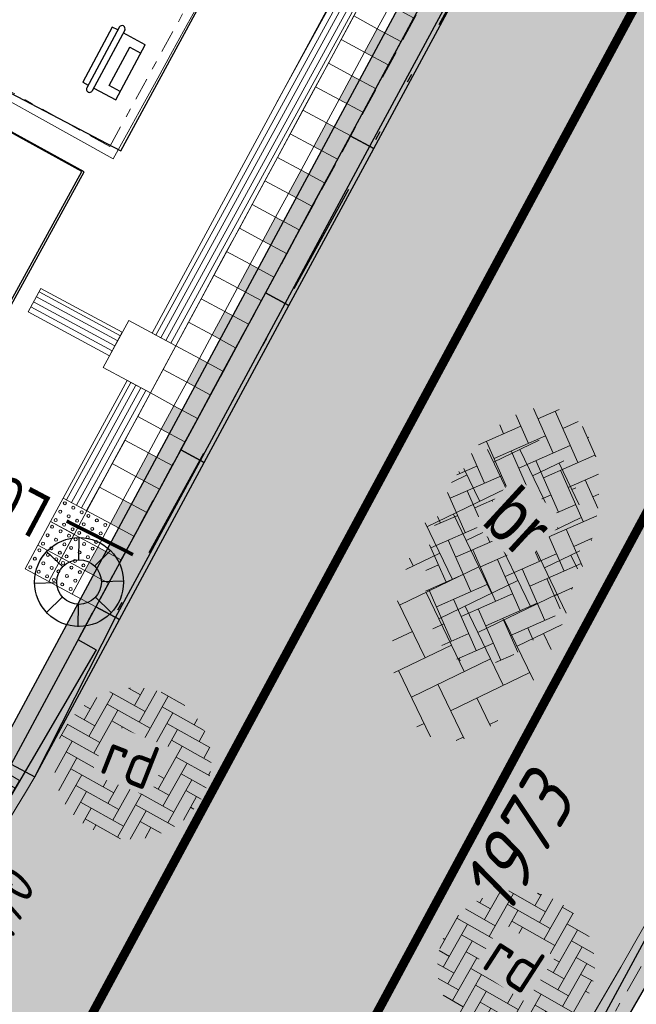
# Model space of a CAD drawing. Header units: metres. Extents: x 111546 to 149831, y 498798 to 507863.
# Tile 847 of 1056: x 111916 to 111923, y 501718 to 501729. Entities that reach past the tile are written whole.
import ezdxf
from ezdxf.enums import TextEntityAlignment as Align

# ---------------------------------------------------------------- set-up
doc = ezdxf.new("R2010")
doc.units = ezdxf.units.M
for name, pattern in [('DASHDOT', [25.4, 12.7, -6.35, 0, -6.35]), ('DASHDOT2', [12.7, 6.35, -3.175, 0, -3.175]), ('DIVIDE', [31.75, 12.7, -6.35, 0, -6.35, 0, -6.35]), ('HIDDEN2', [4.7625, 3.175, -1.5875]), ('JIS_02_0.7', [1.35, 0.75, -0.6]), ('VW-1-1_STREEP', [2, 1, -1])]:
    doc.linetypes.add(name, pattern=pattern)
for name, color, linetype in [('0-hoogte mv-bestaand', 253, 'Continuous'), ('2-bs-Streng regenwater  aanlegjaar', 252, 'Continuous'), ('3-bs-materiaal scheiding', 200, 'HIDDEN2'), ('3-detail-tegels', 7, 'Continuous'), ('3-nw-abri', 3, 'Continuous'), ('3-nw-bushalte-mindervalide-verwijderen deze layer', 7, 'Continuous'), ('3-NW-HV-316010+318010-Afwerken zandbed voor wegfundering en menggranulaat-opp', 20, 'Continuous'), ('3-nw-markering', 7, 'Continuous'), ('3-nw-object-hondepoepbakken en afvalbakken', 2, 'Continuous'), ('3-vw-abri', 2, 'Continuous'), ('3-vw-band-bushalteband', 151, 'DIVIDE'), ('3-vw-band-ob 6x20', 30, 'Continuous'), ('3-vw-band-trb-13-15x25', 230, 'Continuous'), ('3-vw-HV-304010-Opbreken tegels-opp', 150, 'AI-KADASTRAAL'), ('3-vw-lichtmast- ter (ver)plaatsen-verwijderen', 200, 'Continuous'), ('3-vw-verkeersbord tekst', 3, 'JIS_02_0.7')]:
    doc.layers.add(name, color=color, linetype=linetype)
for name, color, linetype, lineweight in [('3-nw-arcering-rijweg', 7, 'Continuous', 13), ('3-nw-band-bushalteband-HOV band Struijk verwo', 7, 'Continuous', 13), ('3-nw-band-ob 10x20', 7, 'Continuous', 13), ('3-nw-band-ob 10x20-achterkant', 7, 'DASHDOT', 13), ('3-nw-band-trb18-20x20-achterkant-stelspecie', 103, 'DASHDOT2', 15), ('3-nw-band-trb18-20x20-voorkant-stelspecie', 103, 'Continuous', 15), ('3-nw-bushalte-mindervalide-N', 7, 'Continuous', 15), ('3-nw-kolk trottoir', 7, 'Continuous', 13), ('3-nw-mat-gel-geleidelijn tegels', 7, 'Continuous', 13), ('3-nw-text-20-herinrichting', 7, 'Continuous', 15), ('3-vw-kolk-trottoirkolk', 50, 'Continuous', 13), ('3-vw-object-hondepoepbakken en afvalbakken', 7, 'Continuous', 13), ('3-vw-verharding', 3, 'Continuous', 15), ('3-vw-verkeersbord-paal', 7, 'Continuous', 15)]:
    doc.layers.add(name, color=color, linetype=linetype, lineweight=lineweight)
doc.layers.add('3-nw-menggranulaat', color=7, linetype='Continuous', lineweight=13, true_color=0xebebeb)
doc.styles.get("Standard").update_dxf_attribs({"font": 'isocp-ie.shx'})
doc.styles.add('veysel', font='isocp-ie.shx', dxfattribs={"height": 0.1})
doc.styles.add('Zaanstad 1-100 3.5mm', font='ARIALN.TTF', dxfattribs={"height": 0.35})
doc.styles.add('Zaanstad 1-200 1.8mm', font='ARIALN.TTF', dxfattribs={"height": 0.36})
doc.linetypes.add('AI-KADASTRAAL', pattern='A,5.5,-2,["K",Standard,S=1.8,R=0,X=0,Y=-0.9],-2,5.5,-2,[5,NLCS.SHX,S=0.75,R=0,X=0,Y=0],-2', length=19)

# ---------------------------------------------------------------- blocks, each defined once
blk = doc.blocks.new('Q21')
at = {"color": 0, "linetype": 'ByBlock', "lineweight": -2}
for p, q in [((-0.003, 0.25), (0.001, 0.5)), ((-0.181, 0.172), (-0.363, 0.343)), ((0.173, 0.18), (0.351, 0.353)), ((0.25, 0.008), (0.5, 0.015)), ((-0.25, -0.008), (-0.5, -0.015)), ((-0.186, -0.167), (-0.365, -0.341)), ((0.183, -0.171), (0.357, -0.336)), ((-0.01, -0.25), (-0.014, -0.5))]:
    blk.add_line(p, q, dxfattribs=at)
for radius in [0.498, 0.25]:
    blk.add_circle((0, 0), radius, dxfattribs=at)
blk = doc.blocks.new('3-vw-BSS keperverband')
at = {"ltscale": 0.1}
for p, q in [((-2.151, 0.958), (-0.136, 2.972)), ((-2.151, 2.442), (-1.769, 2.824)), ((0.293, 2.969), (1.562, 1.7)), ((0.819, 2.442), (1.273, 2.897)), ((-2.4, 2.692), (-1.408, 1.7)), ((0.819, 0.958), (2.523, 2.661)), ((-5.121, 0.958), (-3.949, 2.129)), ((-3.521, 2.327), (-1.408, 0.215)), ((-0.666, 2.442), (1.562, 0.215)), ((2.304, 2.442), (4.531, 0.215)), ((-4.488, 1.81), (-4.378, 1.7)), ((4.298, 1.934), (4.531, 1.7)), ((-5.121, -0.527), (-2.893, 1.7)), ((-2.151, -0.527), (0.077, 1.7)), ((0.819, -0.527), (3.047, 1.7)), ((3.789, 0.958), (4.578, 1.747)), ((-5.259, 1.096), (-4.378, 0.215)), ((-3.636, 0.958), (-1.408, -1.27)), ((-0.666, 0.958), (1.562, -1.27)), ((2.304, 0.958), (4.531, -1.27)), ((3.789, -0.527), (5.324, 1.007)), ((5.274, 0.958), (5.469, 0.763)), ((-5.658, 0.01), (-4.378, -1.27)), ((-4.735, -1.627), (-2.893, 0.215)), ((-2.151, -2.012), (0.077, 0.215)), ((0.819, -2.012), (3.047, 0.215)), ((3.789, -2.012), (5.651, -0.15)), ((-3.636, -0.527), (-1.408, -2.755)), ((-0.666, -0.527), (1.562, -2.755)), ((2.304, -0.527), (3.92, -2.144)), ((5.274, -0.527), (5.482, -0.736)), ((-3.818, -2.194), (-2.893, -1.27)), ((-1.517, -2.864), (0.077, -1.27)), ((1.442, -2.875), (3.047, -1.27)), ((-3.636, -2.012), (-3.194, -2.454)), ((-0.666, -2.012), (0.291, -2.969)), ((2.304, -2.012), (2.858, -2.566)), ((-0.14, -2.972), (0.077, -2.755))]:
    blk.add_line(p, q, dxfattribs=at)
blk = doc.blocks.new('straatkolk_M')
at = {"linetype": 'Continuous'}
for p, q in [((-0.404, 0.475), (-0.569, -0.255)), ((0.569, 0.255), (-0.404, 0.475)), ((0.569, 0.255), (0.404, -0.475)), ((0.404, -0.475), (-0.569, -0.255))]:
    blk.add_line(p, q, dxfattribs=at)
blk = doc.blocks.new('Bestaande trottoirkolk')
for points in [[(-0.4, 0.374), (-0.4, 0.748)], [(-0.2, 0.374), (-0.2, 0.748)], [(0, 0.374), (0, 0.748)], [(0.2, 0.374), (0.2, 0.748)], [(0.4, 0.374), (0.4, 0.748)], [(-0.499, 0.374), (0.499, 0.374)]]:
    blk.add_lwpolyline(points)
at = {"rotation": 12.74062106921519}
blk.add_blockref('straatkolk_M', (0, 0.374), dxfattribs=at)
blk = doc.blocks.new('3-vuilnisbak')
for points in [[(0.35, 0.14), (0.35, 0.42), (-0.35, 0.42), (-0.35, 0.14)], [(0.245, 0.42), (0.245, 0.28), (-0.245, 0.28), (-0.245, 0.42)], [(-0.385, 0.14), (0.385, 0.14)], [(-0.383, 0.07), (0.385, 0.07)], [(-0.35, 0.07), (-0.35, 0), (0.35, 0), (0.35, 0.07)]]:
    blk.add_lwpolyline(points)
for centre, start, end in [((-0.385, 0.105), 90, 270), ((0.385, 0.105), 270, 90)]:
    blk.add_arc(centre, 0.035, start, end)
blk = doc.blocks.new('*U738')
blk.add_line((0.225, 0), (-0.225, 0))
for points in [[(-0.28, -0.262), (-0.28, 0)], [(0, -0.262), (0, 0)], [(-0.14, -0.262), (-0.14, 0)], [(0.14, -0.262), (0.14, 0)], [(0.28, -0.262), (0.28, 0)], [(0.349, -0.262), (-0.349, -0.262)]]:
    blk.add_lwpolyline(points)
at = {"xscale": -0.7000000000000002, "yscale": 0.7000000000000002, "zscale": 0.7000000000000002, "rotation": 347.2593789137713}
blk.add_blockref('straatkolk_M', (0, -0.262), dxfattribs=at)
at = {"linetype": 'DASHDOT', "lineweight": 5, "width": 0.665014}
blk.add_text('tk', height=0.3703, rotation=179.9746, dxfattribs=at).set_placement((0.214, 0.438))
blk = doc.blocks.new('HOV band Struijk Verwo - verloopband naar 13-15 lang 2.00 m')
blk.add_lwpolyline([(0, 0), (2, 0), (2, 0.3), (0, 0.3)], close=True)
blk.add_lwpolyline([(0, 0), (2, 0.05)])
blk = doc.blocks.new('HOV band Struijk Verwo - lang 2.00 meter')
blk.add_lwpolyline([(0, 0), (2, 0), (2, 0.3), (0, 0.3)], close=True)
blk.add_lwpolyline([(0, 0.05), (2, 0.05)])
blk = doc.blocks.new('A$C64341721')
at = {"ltscale": 0.02}
blk.add_lwpolyline([(0.203, 0.221), (0.424, 0.018), (0.221, -0.203), (0, 0)], close=True, dxfattribs=at)
for centre in [(0.205, 0.161), (0.06, 0.003), (0.133, 0.082), (0.212, 0.009), (0.285, 0.088), (0.364, 0.015), (0.139, -0.07), (0.291, -0.064), (0.219, -0.143)]:
    blk.add_circle(centre, 0.0169, dxfattribs=at)

msp = doc.modelspace()

# ---------------------------------------------------------------- hatches: boundary and pattern name
at = {"layer": '3-nw-arcering-rijweg'}
h = msp.add_hatch(dxfattribs=at)
h.set_pattern_fill('AVH-BSS_KEIFORMAAT_ELLEBOOG', color=256, scale=2, angle=93.73247, pattern_type=2)
h.set_pattern_definition([(113.756, (111921.45859, 501724.6872), (-0.276803, 0.10761), [0.63, -0.21]), (23.756, (111921.07417, 501724.51802), (-0.276803, 0.10761), [0.63, -0.21])])
edge = h.paths.add_edge_path()
edge.add_ellipse((111921.6158, 501722.8798), major_axis=(-0.5538, -1.4092), ratio=0.5677801, start_angle=0, end_angle=360)
h = msp.add_hatch(dxfattribs=at)
h.set_pattern_fill('AVH-BSS_DIKFORMAAT_ELLEBOOG', color=256, scale=2, pattern_type=2)
h.set_pattern_definition([(60.802, (111917.11857, 501721.92052), (-0.0531446, 0.187786), [0.552, -0.276]), (330.802, (111916.75717, 501722.12248), (-0.0531446, 0.187786), [0.552, -0.276])])
edge = h.paths.add_edge_path()
edge.add_ellipse((111917.3655, 501720.3309), major_axis=(0.8297, 0.3028), ratio=0.9556885, start_angle=0, end_angle=360)
h = msp.add_hatch(dxfattribs=at)
h.set_pattern_fill('AVH-BSS_DIKFORMAAT_ELLEBOOG', color=256, scale=2, pattern_type=2)
h.set_pattern_definition([(60.419, (111923.61411, 501719.01647), (-0.051889, 0.188137), [0.552, -0.276]), (330.419, (111923.25407, 501719.22084), (-0.051889, 0.188137), [0.552, -0.276])])
edge = h.paths.add_edge_path()
edge.add_ellipse((111921.6597, 501718.0631), major_axis=(0.8731, 0.1335), ratio=0.9556885, start_angle=0, end_angle=360)
at = {"layer": '3-nw-band-bushalteband-HOV band Struijk verwo', "lineweight": 9}
h = msp.add_hatch(color=256, dxfattribs=at)
h.dxf.hatch_style = 1
h.paths.add_polyline_path([(111919.9624, 501728.3024), (111920.1048, 501728.5664), (111920.3689, 501728.424), (111920.2265, 501728.16)])
h = msp.add_hatch(color=256, dxfattribs=at)
h.dxf.hatch_style = 1
h.paths.add_polyline_path([(111919.6776, 501727.7743), (111919.82, 501728.0383), (111920.0841, 501727.8959), (111919.9417, 501727.6319)])
h = msp.add_hatch(color=256, dxfattribs=at)
h.dxf.hatch_style = 1
h.paths.add_polyline_path([(111919.3928, 501727.2462), (111919.5352, 501727.5102), (111919.7992, 501727.3678), (111919.6568, 501727.1038)])
h = msp.add_hatch(color=256, dxfattribs=at)
h.dxf.hatch_style = 1
h.paths.add_polyline_path([(111919.108, 501726.7181), (111919.2504, 501726.9821), (111919.5144, 501726.8397), (111919.372, 501726.5757)])
h = msp.add_hatch(color=256, dxfattribs=at)
h.dxf.hatch_style = 1
h.paths.add_polyline_path([(111918.8232, 501726.19), (111918.9656, 501726.4541), (111919.2296, 501726.3116), (111919.0872, 501726.0476)])
h = msp.add_hatch(color=256, dxfattribs=at)
h.dxf.hatch_style = 1
h.paths.add_polyline_path([(111918.5383, 501725.6619), (111918.6807, 501725.926), (111918.9448, 501725.7836), (111918.8024, 501725.5195)])
h = msp.add_hatch(color=256, dxfattribs=at)
h.dxf.hatch_style = 1
h.paths.add_polyline_path([(111918.2535, 501725.1338), (111918.3959, 501725.3979), (111918.66, 501725.2555), (111918.5176, 501724.9914)])
h = msp.add_hatch(color=256, dxfattribs=at)
h.dxf.hatch_style = 1
h.paths.add_polyline_path([(111917.9687, 501724.6057), (111918.1111, 501724.8698), (111918.3752, 501724.7274), (111918.2327, 501724.4633)])
h = msp.add_hatch(color=256, dxfattribs=at)
h.dxf.hatch_style = 1
h.paths.add_polyline_path([(111917.6839, 501724.0777), (111917.8263, 501724.3417), (111918.0903, 501724.1993), (111917.9479, 501723.9352)])
h = msp.add_hatch(color=256, dxfattribs=at)
h.dxf.hatch_style = 1
h.paths.add_polyline_path([(111917.3991, 501723.5496), (111917.5415, 501723.8136), (111917.8055, 501723.6712), (111917.6631, 501723.4072)])
h = msp.add_hatch(color=256, dxfattribs=at)
h.dxf.hatch_style = 1
h.paths.add_polyline_path([(111917.1143, 501723.0215), (111917.2567, 501723.2855), (111917.5207, 501723.1431), (111917.3783, 501722.8791)])
h = msp.add_hatch(color=256, dxfattribs=at)
h.dxf.hatch_style = 1
h.paths.add_polyline_path([(111916.8294, 501722.4934), (111916.9718, 501722.7574), (111917.2359, 501722.615), (111917.0935, 501722.351)])
at = {"layer": '3-nw-bushalte-mindervalide-N', "ltscale": 0.02}
h = msp.add_hatch(dxfattribs=at)
h.set_pattern_fill('ANSI31', color=256, scale=0.02, angle=425.81403)
h.set_pattern_definition([(61.2893, (111915.90082, 501721.45924), (-0.0556931, 0.0305046), [])])
h.paths.add_polyline_path([(111921.8589, 501733.074), (111922.1193, 501732.9335), (111917.8471, 501725.0122), (111917.583, 501725.1546)])
h = msp.add_hatch(dxfattribs=at)
h.set_pattern_fill('ANSI31', color=256, scale=0.02, angle=336.18511)
h.set_pattern_definition([(331.6604, (111912.605396, 501727.327945), (0.03014325, 0.0558895), [])])
h.paths.add_polyline_path([(111917.2478, 501725.165), (111917.1054, 501724.9009), (111916.194, 501725.3925), (111916.3364, 501725.6566)])
h = msp.add_hatch(dxfattribs=at)
h.set_pattern_fill('ANSI31', color=256, scale=0.02, angle=425.81403)
h.set_pattern_definition([(61.2893, (111915.31879, 501720.38007), (-0.0556931, 0.0305046), [])])
h.paths.add_polyline_path([(111917.3017, 501724.6246), (111917.5623, 501724.4841), (111916.8502, 501723.1639), (111916.5862, 501723.3063)])
at = {"layer": '3-vw-HV-304010-Opbreken tegels-opp', "ltscale": 0.01}
h = msp.add_hatch(dxfattribs=at)
h.set_pattern_fill('GOST_GLASS', color=256, scale=0.08)
h.set_pattern_definition([(294.51638, (112010.33835, 501946.37295), (-0.2375469, -0.6359021), [0.4, -0.56]), (294.51638, (112010.27896, 501946.21397), (-0.2375469, -0.6359021), [0.16, -0.8]), (294.51638, (112010.49732, 501946.31356), (-0.2375469, -0.6359021), [0.16, -0.8])])
h.paths.add_polyline_path([(111915.4857, 501724.9325), (111916.4462, 501726.619), (111915.2179, 501727.3186), (111914.2574, 501725.632)], flags=9)

# ---------------------------------------------------------------- linework, layer by layer
at = {"layer": '3-bs-materiaal scheiding', "ltscale": 0.1}
msp.add_lwpolyline([(111924.679, 501735.7), (111924.39, 501735.84), (111916.751, 501721.721), (111916.954, 501721.605)], dxfattribs=at)
at = {"layer": '3-detail-tegels', "lineweight": 9}
for p, q in [((111918.6807, 501725.926, 0), (111918.4167, 501726.0684, 0)), ((111918.5383, 501725.6619, 0), (111918.2743, 501725.8043, 0)), ((111917.5415, 501723.8136, 0), (111917.8055, 501723.6712, 0)), ((111917.3991, 501723.5496, 0), (111917.6631, 501723.4072, 0)), ((111917.2567, 501723.2855, 0), (111917.5207, 501723.1431, 0)), ((111917.3783, 501722.8791, 0), (111917.1143, 501723.0215, 0)), ((111917.1143, 501723.0215, 0), (111917.3783, 501722.8791, 0))]:
    msp.add_line(p, q, dxfattribs=at)
at = {"layer": '3-nw-abri', "ltscale": 0.25}
msp.add_lwpolyline([(111915.3564, 501724.3489), (111916.7926, 501726.9669), (111915.3591, 501727.754), (111913.922, 501725.135)], close=True, dxfattribs=at)
at = {"layer": '3-nw-band-bushalteband-HOV band Struijk verwo', "lineweight": 9, "elevation": 0, "flags": 128}
for points in [[(111919.8408, 501728.7088), (111919.9832, 501728.9729), (111920.2472, 501728.8305), (111920.1048, 501728.5664)], [(111920.1048, 501728.5664), (111920.2472, 501728.8305), (111920.5113, 501728.688), (111920.3689, 501728.424)], [(111919.6984, 501728.4448), (111919.8408, 501728.7088), (111920.1048, 501728.5664), (111919.9624, 501728.3024)], [(111919.9624, 501728.3024), (111920.1048, 501728.5664), (111920.3689, 501728.424), (111920.2265, 501728.16)], [(111919.556, 501728.1807), (111919.6984, 501728.4448), (111919.9624, 501728.3024), (111919.82, 501728.0383)], [(111919.82, 501728.0383), (111919.9624, 501728.3024), (111920.2265, 501728.16), (111920.0841, 501727.8959)], [(111919.4136, 501727.9167), (111919.556, 501728.1807), (111919.82, 501728.0383), (111919.6776, 501727.7743)], [(111919.6776, 501727.7743), (111919.82, 501728.0383), (111920.0841, 501727.8959), (111919.9417, 501727.6319)], [(111919.2712, 501727.6526), (111919.4136, 501727.9167), (111919.6776, 501727.7743), (111919.5352, 501727.5102)], [(111919.5352, 501727.5102), (111919.6776, 501727.7743), (111919.9417, 501727.6319), (111919.7992, 501727.3678)], [(111919.1288, 501727.3886), (111919.2712, 501727.6526), (111919.5352, 501727.5102), (111919.3928, 501727.2462)], [(111919.3928, 501727.2462), (111919.5352, 501727.5102), (111919.7992, 501727.3678), (111919.6568, 501727.1038)], [(111918.9863, 501727.1246), (111919.1288, 501727.3886), (111919.3928, 501727.2462), (111919.2504, 501726.9821)], [(111919.2504, 501726.9821), (111919.3928, 501727.2462), (111919.6568, 501727.1038), (111919.5144, 501726.8397)], [(111918.8439, 501726.8605), (111918.9863, 501727.1246), (111919.2504, 501726.9821), (111919.108, 501726.7181)], [(111919.108, 501726.7181), (111919.2504, 501726.9821), (111919.5144, 501726.8397), (111919.372, 501726.5757)], [(111918.7015, 501726.5965), (111918.8439, 501726.8605), (111919.108, 501726.7181), (111918.9656, 501726.4541)], [(111918.9656, 501726.4541), (111919.108, 501726.7181), (111919.372, 501726.5757), (111919.2296, 501726.3116)], [(111918.5591, 501726.3324), (111918.7015, 501726.5965), (111918.9656, 501726.4541), (111918.8232, 501726.19)], [(111918.8232, 501726.19), (111918.9656, 501726.4541), (111919.2296, 501726.3116), (111919.0872, 501726.0476)], [(111918.4167, 501726.0684), (111918.5591, 501726.3324), (111918.8232, 501726.19), (111918.6807, 501725.926)], [(111918.6807, 501725.926), (111918.8232, 501726.19), (111919.0872, 501726.0476), (111918.9448, 501725.7836)], [(111918.2743, 501725.8043), (111918.4167, 501726.0684), (111918.6807, 501725.926), (111918.5383, 501725.6619)], [(111918.5383, 501725.6619), (111918.6807, 501725.926), (111918.9448, 501725.7836), (111918.8024, 501725.5195)], [(111918.1319, 501725.5403), (111918.2743, 501725.8043), (111918.5383, 501725.6619), (111918.3959, 501725.3979)], [(111918.3959, 501725.3979), (111918.5383, 501725.6619), (111918.8024, 501725.5195), (111918.66, 501725.2555)], [(111917.9895, 501725.2762), (111918.1319, 501725.5403), (111918.3959, 501725.3979), (111918.2535, 501725.1338)], [(111918.2535, 501725.1338), (111918.3959, 501725.3979), (111918.66, 501725.2555), (111918.5176, 501724.9914)], [(111917.8471, 501725.0122), (111917.9895, 501725.2762), (111918.2535, 501725.1338), (111918.1111, 501724.8698)], [(111918.1111, 501724.8698), (111918.2535, 501725.1338), (111918.5176, 501724.9914), (111918.3752, 501724.7274)], [(111917.7047, 501724.7482), (111917.8471, 501725.0122), (111918.1111, 501724.8698), (111917.9687, 501724.6057)], [(111917.9687, 501724.6057), (111918.1111, 501724.8698), (111918.3752, 501724.7274), (111918.2327, 501724.4633)], [(111917.5623, 501724.4841), (111917.7047, 501724.7482), (111917.9687, 501724.6057), (111917.8263, 501724.3417)], [(111917.8263, 501724.3417), (111917.9687, 501724.6057), (111918.2327, 501724.4633), (111918.0903, 501724.1993)], [(111917.4198, 501724.2201), (111917.5623, 501724.4841), (111917.8263, 501724.3417), (111917.6839, 501724.0777)], [(111917.6839, 501724.0777), (111917.8263, 501724.3417), (111918.0903, 501724.1993), (111917.9479, 501723.9352)], [(111917.5415, 501723.8136), (111917.6839, 501724.0777), (111917.9479, 501723.9352), (111917.8055, 501723.6712)], [(111917.3991, 501723.5496), (111917.5415, 501723.8136), (111917.8055, 501723.6712), (111917.6631, 501723.4072)], [(111917.2567, 501723.2855), (111917.3991, 501723.5496), (111917.6631, 501723.4072), (111917.5207, 501723.1431)], [(111917.1143, 501723.0215), (111917.2567, 501723.2855), (111917.5207, 501723.1431), (111917.3783, 501722.8791)], [(111916.9718, 501722.7574), (111917.1143, 501723.0215), (111917.3783, 501722.8791), (111917.2359, 501722.615)], [(111916.8294, 501722.4934), (111916.9718, 501722.7574), (111917.2359, 501722.615), (111917.0935, 501722.351)], [(111916.687, 501722.2293), (111916.8294, 501722.4934), (111917.0935, 501722.351), (111916.9511, 501722.0869)]]:
    msp.add_lwpolyline(points, close=True, dxfattribs=at)
at = {"layer": '3-nw-band-ob 10x20', "ltscale": 0.02}
msp.add_lwpolyline([(111917.1454, 501727.1092, 0.032301), (111935.9552, 501766.8429)], format="xyb", dxfattribs=at)
at = {"layer": '3-nw-band-ob 10x20'}
msp.add_lwpolyline([(111865.8408, 501636.4822), (111889.4227, 501665.7243, 0.0538909), (111931.6098, 501728.6329)], format="xyb", dxfattribs=at)
msp.add_lwpolyline([(111913.3109, 501724.9471), (111915.1289, 501728.227), (111917.1455, 501727.1092)], dxfattribs=at)
at = {"layer": '3-nw-band-ob 10x20-achterkant', "ltscale": 0.02}
for points in [[(111917.1065, 501727.2452, 0.0321765), (111935.8366, 501766.8152)], [(111865.9325, 501636.4367), (111889.4999, 501665.6607, 0.0538327), (111931.6608, 501728.5149)]]:
    msp.add_lwpolyline(points, format="xyb", dxfattribs=at)
msp.add_lwpolyline([(111917.1065, 501727.2452), (111915.0899, 501728.3629), (111913.175, 501724.9081), (111915.1717, 501723.8014)], dxfattribs=at)
at = {"layer": '3-nw-band-trb18-20x20-achterkant-stelspecie', "ltscale": 0.05}
msp.add_lwpolyline([(111867.1223, 501641.8946), (111887.5694, 501667.2494, 0.0476092), (111925.2885, 501721.9883, 0.0476092)], format="xyb", dxfattribs=at)
at = {"layer": '3-nw-band-trb18-20x20-voorkant-stelspecie'}
for points in [[(111866.9666, 501642.0201), (111887.4149, 501667.3765, 0.0476271), (111925.1381, 501722.1281, 0.0476271)], [(111909.4587, 501709.0483, 0.0049232), (111916.2676, 501720.1833)]]:
    msp.add_lwpolyline(points, format="xyb", dxfattribs=at)
at = {"layer": '3-nw-bushalte-mindervalide-N', "ltscale": 0.02, "elevation": 0}
for points in [[(111921.8589, 501733.074), (111922.1193, 501732.9335), (111917.8471, 501725.0122), (111917.583, 501725.1546)], [(111917.2478, 501725.165), (111917.1054, 501724.9009), (111916.194, 501725.3925), (111916.3364, 501725.6566)], [(111917.5623, 501724.4841), (111917.0342, 501724.7689), (111917.319, 501725.297), (111917.8471, 501725.0122)], [(111917.3017, 501724.6246), (111917.5623, 501724.4841), (111916.8502, 501723.1639), (111916.5862, 501723.3063)]]:
    msp.add_lwpolyline(points, close=True, dxfattribs=at)
at = {"layer": '3-nw-markering', "linetype": 'VW-1-1_STREEP', "const_width": 0.1, "flags": 128}
for points in [[(111882.0384, 501668.4378), (111883.7075, 501670.4257, 0.1024983), (111950.1397, 501793.7265), (111961.8731, 501833.0593, -0.0206559), (111968.5282, 501852.4124), (111994.9588, 501920.0509), (112008.7605, 501957.4729)], [(111884.2225, 501666.6038), (111885.8705, 501668.6474, 0.1025141), (111952.817, 501792.8935), (111964.5504, 501832.2264, -0.0206559), (111971.1358, 501851.3764), (111997.5754, 501919.0382), (112011.3989, 501956.5192)]]:
    msp.add_lwpolyline(points, format="xyb", dxfattribs=at)
at = {"layer": '3-nw-mat-gel-geleidelijn tegels', "elevation": 0}
for points in [[(111917.2774, 501723.956), (111917.4198, 501724.2201), (111917.6839, 501724.0777), (111917.5415, 501723.8136)], [(111917.135, 501723.692), (111917.2774, 501723.956), (111917.5415, 501723.8136), (111917.3991, 501723.5496)], [(111916.9926, 501723.4279), (111917.135, 501723.692), (111917.3991, 501723.5496), (111917.2567, 501723.2855)], [(111916.8502, 501723.1639), (111916.9926, 501723.4279), (111917.2567, 501723.2855), (111917.1143, 501723.0215)], [(111916.7078, 501722.8998), (111916.8502, 501723.1639), (111917.1143, 501723.0215), (111916.9718, 501722.7574)], [(111916.5654, 501722.6358), (111916.7078, 501722.8998), (111916.9718, 501722.7574), (111916.8294, 501722.4934)], [(111916.423, 501722.3717), (111916.5654, 501722.6358), (111916.8294, 501722.4934), (111916.687, 501722.2293)]]:
    msp.add_lwpolyline(points, close=True, dxfattribs=at)
at = {"layer": '3-vw-abri', "ltscale": 0.25}
msp.add_lwpolyline([(111915.363, 501727.761), (111913.922, 501725.135), (111915.377, 501724.336), (111916.819, 501726.961)], close=True, dxfattribs=at)
at = {"layer": '3-vw-band-bushalteband', "ltscale": 0.1}
msp.add_lwpolyline([(111924.6791, 501735.7), (111924.651, 501735.642), (111916.9507, 501721.6069)], dxfattribs=at)
at = {"layer": '3-vw-band-ob 6x20', "ltscale": 0.05}
msp.add_lwpolyline([(111915.127, 501723.38), (111915.41, 501723.896), (111913.44, 501724.988), (111915.209, 501728.253), (111917.232, 501727.196), (111918.968, 501730.402), (111920.51, 501733.327)], dxfattribs=at)
at = {"layer": '3-vw-verkeersbord-paal', "const_width": 0.04}
msp.add_lwpolyline([(111916.6245, 501723.0484), (111917.367, 501722.6729)], dxfattribs=at)

# ---------------------------------------------------------------- block references
at = {"layer": '3-nw-bushalte-mindervalide-N', "ltscale": 0.02, "extrusion": (-4.89444e-05, -9.07492e-05, 1)}
for p, rotation in [((111916.7077, 501722.8973, -51.0086), 104.2460125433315), ((111916.9717, 501722.7549, -51.0086), 104.2460125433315), ((111916.5652, 501722.6332, -51.0086), 104.2460125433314), ((111916.8293, 501722.4908, -51.0086), 104.2460125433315), ((111916.4228, 501722.3692, -51.0086), 104.2460125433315), ((111916.6869, 501722.2268, -51.0086), 104.2460125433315)]:
    msp.add_blockref('A$C64341721', p, dxfattribs=dict(at, rotation=rotation))
at = {"layer": '3-nw-bushalte-mindervalide-verwijderen deze layer', "extrusion": (-1.03239e-08, 5.56602e-09, 1), "rotation": 61.66902239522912}
for p in [(111920.0641, 501727.225, 0.0016), (111919.115, 501725.4646, 0.0016), (111918.1659, 501723.7041, 0.0016), (111917.2167, 501721.9437, 0.0016)]:
    msp.add_blockref('HOV band Struijk Verwo - lang 2.00 meter', p, dxfattribs=at)
at = {"layer": '3-nw-kolk trottoir', "ltscale": 0.05, "rotation": 239.0994723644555}
msp.add_blockref('*U738', (111915.628, 501719.1681), dxfattribs=at)
at = {"layer": '3-nw-object-hondepoepbakken en afvalbakken', "rotation": 241.8208179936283}
msp.add_blockref('3-vuilnisbak', (111916.9697, 501728.2764), dxfattribs=at)
at = {"layer": '3-vw-kolk-trottoirkolk', "rotation": 239.5704237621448}
msp.add_blockref('Bestaande trottoirkolk', (111915.1989, 501720.0909), dxfattribs=at)
at = {"layer": '3-vw-lichtmast- ter (ver)plaatsen-verwijderen'}
msp.add_blockref('Q21', (111916.763, 501722.365), dxfattribs=at)
at = {"layer": '3-vw-object-hondepoepbakken en afvalbakken', "rotation": 241.8208179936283}
msp.add_blockref('3-vuilnisbak', (111916.9697, 501728.2764), dxfattribs=at)
at = {"layer": '3-vw-verharding', "xscale": 0.3128478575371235, "yscale": 0.3128478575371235, "zscale": 0.3128478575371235, "rotation": 250.7212660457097}
msp.add_blockref('3-vw-BSS keperverband', (111921.3293, 501722.2837), dxfattribs=at)

# ---------------------------------------------------------------- texts
at = {"layer": '0-hoogte mv-bestaand', "style": 'veysel', "oblique": 15}
msp.add_text('-0.70', height=0.45, rotation=67, dxfattribs=at).set_placement((111916.0409, 501718.4138), align=Align.CENTER)
at = {"layer": '2-bs-Streng regenwater  aanlegjaar', "oblique": 15}
msp.add_text('1973', height=0.65, rotation=59.43952, dxfattribs=at).set_placement((111921.7272, 501718.4943), align=Align.BOTTOM_LEFT)
at = {"layer": '3-vw-verkeersbord tekst', "insert": (111916.5544, 501723.4239), "char_height": 0.5, "attachment_point": 7, "rotation": 152.07082, "line_spacing_factor": 0.63, "style": 'Zaanstad 1-100 3.5mm'}
msp.add_mtext_dynamic_manual_height_columns('\\A1;L03 (hergebruik)', width=4.409154, gutter_width=4.5, heights=[0], dxfattribs=at)

# ---------------------------------------------------------------- next in the draw order: texts
at = {"layer": '3-nw-text-20-herinrichting', "ltscale": 0.05, "char_height": 0.5, "attachment_point": 5, "style": 'veysel', "bg_fill": 3, "box_fill_scale": 1.1, "bg_fill_color": 256, "bg_fill_true_color": 13158600, "bg_fill_transparency": 0}
for insert, rotation in [((111917.3381, 501720.3642), 338.47896), ((111921.6393, 501718.1011), 327.12409)]:
    msp.add_mtext('\\A1;rd', dxfattribs=dict(at, insert=insert, rotation=rotation))

# ---------------------------------------------------------------- next in the draw order: linework, layer by layer
at = {"layer": '3-NW-HV-316010+318010-Afwerken zandbed voor wegfundering en menggranulaat-opp'}
msp.add_lwpolyline([(111959.6211, 501833.7311), (111947.8873, 501794.3967, -0.0409226), (111927.5402, 501742.2014), (111914.6403, 501718.2034, -0.0072409), (111909.4717, 501709.7249), (111902.159, 501710.4174), (111900.0135, 501712.3893), (111896.1564, 501708.1925), (111898.3692, 501706.1588), (111901.9376, 501698.2777, -0.0242111), (111881.9079, 501671.9368), (111875.8132, 501664.6874), (111881.8015, 501659.8582), (111887.6852, 501667.154, 0.0476081), (111925.4195, 501721.9153), (111934.2415, 501738.8209, 0.0114887), (111940.9568, 501753.4345), (111946.615, 501767.3333, 0.0187736), (111955.069, 501792.2218), (111966.8024, 501831.5546, -0.0206559)], format="xyb", dxfattribs=at)
at = {"layer": '3-vw-band-trb-13-15x25', "ltscale": 0.1}
for points in [[(111916.954, 501721.605), (111915.845, 501719.712)], [(111921.703, 501715.76), (111923.993, 501720.004)]]:
    msp.add_lwpolyline(points, dxfattribs=at)

# ---------------------------------------------------------------- next in the draw order: block references
at = {"layer": '3-nw-bushalte-mindervalide-verwijderen deze layer', "extrusion": (-1.03239e-08, 5.56602e-09, 1), "rotation": 61.66902383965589}
msp.add_blockref('HOV band Struijk Verwo - verloopband naar 13-15 lang 2.00 m', (111916.2676, 501720.1833, 0.0016), dxfattribs=at)

# ---------------------------------------------------------------- next in the draw order: texts
at = {"layer": '3-nw-text-20-herinrichting', "ltscale": 0.05, "insert": (111921.6837, 501723.0395), "char_height": 0.6, "attachment_point": 5, "rotation": 317.41437, "style": 'Zaanstad 1-200 1.8mm', "bg_fill": 3, "box_fill_scale": 1.1, "bg_fill_color": 256, "bg_fill_true_color": 13158600, "bg_fill_transparency": 0}
msp.add_mtext('\\A1;br', dxfattribs=at)

# ---------------------------------------------------------------- next in the draw order: hatches: boundary and pattern name
at = {"layer": '3-nw-menggranulaat', "ltscale": 0.02}
h = msp.add_hatch(color=256, dxfattribs=at)
h.dxf.hatch_style = 1
edge = h.paths.add_edge_path(flags=17)
edge.add_line((111945.4205, 501891.0356), (111945.6729, 501890.794))
edge.add_line((111945.6729, 501890.794), (111945.6874, 501890.807))
edge.add_line((111945.6874, 501890.807), (111945.7046, 501890.8177))
edge.add_line((111945.7046, 501890.8177), (111945.7238, 501890.8259))
edge.add_line((111945.7238, 501890.8259), (111945.7445, 501890.8318))
edge.add_line((111945.7445, 501890.8318), (111945.7662, 501890.8351))
edge.add_line((111945.7662, 501890.8351), (111945.7883, 501890.836))
edge.add_line((111945.7883, 501890.836), (111945.8102, 501890.8344))
edge.add_line((111945.8102, 501890.8344), (111945.8314, 501890.8303))
edge.add_line((111945.8314, 501890.8303), (111945.8513, 501890.8237))
edge.add_line((111945.8513, 501890.8237), (111945.8693, 501890.8145))
edge.add_line((111945.8693, 501890.8145), (111945.8849, 501890.8028))
edge.add_arc((111943.4234, 501888.1077), 3.65, -30.75903, 47.59341, ccw=False)
edge.add_line((111946.56, 501886.241), (111946.396, 501885.9655))
edge.add_line((111946.396, 501885.9655), (111953.9762, 501881.4542))
edge.add_line((111953.9762, 501881.4542), (111958.2826, 501888.69))
edge.add_line((111958.2826, 501888.69), (111956.8741, 501889.9773))
edge.add_line((111956.8741, 501889.9773), (111951.4568, 501894.3664))
edge.add_line((111951.4568, 501894.3664), (111933.3048, 501910.9454))
edge.add_arc((111934.4175, 501912.1637), 1.65, 137.59341, 227.59341, ccw=False)
edge.add_line((111933.1992, 501913.2764), (111952.7546, 501934.6874))
edge.add_line((111952.7546, 501934.6874), (111952.7652, 501934.6999))
edge.add_line((111952.7652, 501934.6999), (111952.7884, 501934.7244))
edge.add_line((111952.7884, 501934.7244), (111958.8189, 501941.3271))
edge.add_arc((111962.9907, 501937.5168), 5.65, 65.58791, 137.59341, ccw=False)
edge.add_line((111965.3258, 501942.6617), (111990.2953, 501931.3286))
edge.add_line((111990.2953, 501931.3286), (111992.5123, 501928.7742))
edge.add_line((111992.5123, 501928.7742), (111996.2832, 501938.3855))
edge.add_line((111996.2832, 501938.3855), (111993.0828, 501937.6602))
edge.add_line((111993.0828, 501937.6602), (111947.8566, 501958.1872))
edge.add_line((111947.8566, 501958.1872), (111944.1829, 501950.2846))
edge.add_line((111944.1829, 501950.2846), (111946.0273, 501949.4554))
edge.add_arc((111943.3152, 501943.3934), 6.641, -41.72574, 65.89655, ccw=False)
edge.add_line((111948.2716, 501938.9734), (111948.2104, 501938.9056))
edge.add_line((111948.2104, 501938.9056), (111948.1767, 501938.8686))
edge.add_line((111948.1767, 501938.8686), (111919.7385, 501908.7564))
edge.add_line((111919.7385, 501908.7564), (111924.5965, 501904.3126))
edge.add_line((111924.5965, 501904.3126), (111926.7841, 501906.8548))
edge.add_line((111926.7841, 501906.8548), (111926.8718, 501906.9396))
edge.add_arc((111927.9845, 501905.4644), 1.8478, 39.9448, 127.02577, ccw=False)
edge.add_line((111929.4011, 501906.6508), (111929.3935, 501906.5287))
edge.add_line((111929.3935, 501906.5287), (111929.4066, 501906.5141))
edge.add_line((111929.4066, 501906.5141), (111929.4175, 501906.497))
edge.add_line((111929.4175, 501906.497), (111929.426, 501906.4777))
edge.add_line((111929.426, 501906.4777), (111929.4321, 501906.4569))
edge.add_line((111929.4321, 501906.4569), (111929.4359, 501906.4352))
edge.add_line((111929.4359, 501906.4352), (111929.4371, 501906.4131))
edge.add_line((111929.4371, 501906.4131), (111929.4359, 501906.3911))
edge.add_line((111929.4359, 501906.3911), (111929.4321, 501906.3699))
edge.add_line((111929.4321, 501906.3699), (111929.4257, 501906.35))
edge.add_line((111929.4257, 501906.35), (111929.4167, 501906.3319))
edge.add_line((111929.4167, 501906.3319), (111929.338, 501906.2428))
edge.add_line((111929.338, 501906.2428), (111945.4205, 501891.0356))
edge = h.paths.add_edge_path()
edge.add_line((111939.0689, 501884.2217), (111923.2649, 501898.6751))
edge.add_line((111923.2649, 501898.6751), (111923.0035, 501899.3073))
edge.add_line((111923.0035, 501899.3073), (111922.989, 501899.2943))
edge.add_line((111922.989, 501899.2943), (111922.9719, 501899.2837))
edge.add_line((111922.9719, 501899.2837), (111922.9527, 501899.2756))
edge.add_line((111922.9527, 501899.2756), (111922.932, 501899.2699))
edge.add_line((111922.932, 501899.2699), (111922.9104, 501899.2666))
edge.add_line((111922.9104, 501899.2666), (111922.8883, 501899.2659))
edge.add_line((111922.8883, 501899.2659), (111922.8665, 501899.2676))
edge.add_line((111922.8665, 501899.2676), (111922.8453, 501899.2718))
edge.add_line((111922.8453, 501899.2718), (111922.8254, 501899.2785))
edge.add_line((111922.8254, 501899.2785), (111922.8074, 501899.2877))
edge.add_line((111922.8074, 501899.2877), (111922.7918, 501899.2994))
edge.add_line((111922.7918, 501899.2994), (111922.7244, 501899.361))
edge.add_arc((111923.7904, 501900.8134), 1.8016, 142.46827, 233.72181, ccw=False)
edge.add_line((111922.3617, 501901.9109), (111924.5902, 501904.3072))
edge.add_line((111924.5902, 501904.3072), (111919.7344, 501908.7519))
edge.add_line((111919.7344, 501908.7519), (111909.1625, 501897.0827))
edge.add_line((111909.1625, 501897.0827), (111913.8523, 501892.7753))
edge.add_line((111913.8523, 501892.7753), (111915.8761, 501894.9148))
edge.add_arc((111917.0874, 501893.8799), 1.5932, 61.0323, 139.48943, ccw=False)
edge.add_line((111917.8591, 501895.2738), (111918.9555, 501894.4073))
edge.add_line((111918.9555, 501894.4073), (111918.9686, 501894.3928))
edge.add_line((111918.9686, 501894.3928), (111918.9794, 501894.3756))
edge.add_line((111918.9794, 501894.3756), (111918.9879, 501894.3564))
edge.add_line((111918.9879, 501894.3564), (111918.9939, 501894.3357))
edge.add_line((111918.9939, 501894.3357), (111918.9976, 501894.314))
edge.add_line((111918.9976, 501894.314), (111918.9988, 501894.2919))
edge.add_line((111918.9988, 501894.2919), (111918.9974, 501894.27))
edge.add_line((111918.9974, 501894.27), (111918.9936, 501894.2488))
edge.add_line((111918.9936, 501894.2488), (111918.9871, 501894.2289))
edge.add_line((111918.9871, 501894.2289), (111918.9781, 501894.2108))
edge.add_line((111918.9781, 501894.2108), (111918.9664, 501894.1952))
edge.add_line((111918.9664, 501894.1952), (111937.2225, 501877.2639))
edge.add_line((111937.2225, 501877.2639), (111937.3506, 501877.4043))
edge.add_line((111937.3506, 501877.4043), (111937.3651, 501877.4173))
edge.add_line((111937.3651, 501877.4173), (111937.3822, 501877.4279))
edge.add_line((111937.3822, 501877.4279), (111937.4014, 501877.4361))
edge.add_line((111937.4014, 501877.4361), (111937.4221, 501877.4419))
edge.add_line((111937.4221, 501877.4419), (111937.4437, 501877.4452))
edge.add_line((111937.4437, 501877.4452), (111937.4658, 501877.446))
edge.add_line((111937.4658, 501877.446), (111937.4876, 501877.4444))
edge.add_line((111937.4876, 501877.4444), (111937.5088, 501877.4403))
edge.add_line((111937.5088, 501877.4403), (111937.5286, 501877.4336))
edge.add_line((111937.5286, 501877.4336), (111937.5466, 501877.4245))
edge.add_line((111937.5466, 501877.4245), (111937.5622, 501877.4128))
edge.add_line((111937.5622, 501877.4128), (111938.7544, 501876.3239))
edge.add_arc((111936.2929, 501873.6289), 3.65, -30.75903, 47.59341, ccw=False)
edge.add_line((111939.4294, 501871.7622), (111938.385, 501870.0074))
edge.add_arc((111935.2485, 501871.8741), 3.65, 245.34011, 329.24097, ccw=False)
edge.add_line((111933.7256, 501868.557), (111929.0206, 501864.0685))
edge.add_arc((111924.456, 501860.7388), 5.65, -42.41791, 36.11015, ccw=False)
edge.add_line((111928.6271, 501856.9276), (111889.9448, 501814.5917))
edge.add_line((111889.9448, 501814.5917), (111889.9191, 501814.5632))
edge.add_line((111889.9191, 501814.5632), (111886.2337, 501810.5301))
edge.add_arc((111888.7069, 501808.2704), 3.35, 137.58209, 197.54111)
edge.add_line((111885.5126, 501807.2607), (111890.1896, 501792.4643))
edge.add_arc((111884.8023, 501790.7615), 5.65, -42.58489, 17.54111, ccw=False)
edge.add_line((111888.9623, 501786.9382), (111860.4469, 501755.9116))
edge.add_line((111860.4469, 501755.9116), (111859.2031, 501754.8538))
edge.add_arc((111856.663, 501757.1884), 3.45, 227.41511, 317.41511, ccw=False)
edge.add_line((111854.3284, 501754.6482), (111853.4568, 501755.1777))
edge.add_line((111853.4568, 501755.1777), (111841.6617, 501766.0181))
edge.add_line((111841.6617, 501766.0181), (111839.7535, 501767.7719))
edge.add_line((111839.7535, 501767.7719), (111835.8964, 501763.5751))
edge.add_line((111835.8964, 501763.5751), (111836.3161, 501763.1893))
edge.add_line((111836.3161, 501763.1893), (111876.9192, 501725.8727))
edge.add_line((111876.9192, 501725.8727), (111896.1196, 501708.2263))
edge.add_line((111896.1196, 501708.2263), (111899.9767, 501712.4231))
edge.add_line((111899.9767, 501712.4231), (111865.4492, 501744.1559))
edge.add_line((111865.4492, 501744.1559), (111865.3726, 501744.498))
edge.add_arc((111868.3838, 501747.7744), 4.45, 137.6472, 227.41511, ccw=False)
edge.add_line((111865.0952, 501750.7724), (111898.3784, 501787.2824))
edge.add_arc((111895.9027, 501789.5392), 3.35, 317.64716, 383.53609)
edge.add_line((111898.974, 501790.877), (111897.9326, 501793.2678))
edge.add_line((111897.9326, 501793.2678), (111893.2508, 501804.0168))
edge.add_arc((111897.6973, 501805.9535), 4.85, 137.58209, 203.53609, ccw=False)
edge.add_line((111894.1169, 501809.225), (111896.1368, 501811.4357))
edge.add_line((111896.1368, 501811.4357), (111933.9229, 501852.7908))
edge.add_arc((111938.094, 501848.9797), 5.65, 58.6164, 137.58209, ccw=False)
edge.add_line((111941.0363, 501853.8031), (111953.1191, 501846.4325))
edge.add_line((111953.1191, 501846.4325), (111956.6082, 501852.1523))
edge.add_line((111956.6082, 501852.1523), (111946.6541, 501858.2243))
edge.add_arc((111949.5965, 501863.0477), 5.65, 149.24097, 238.6164, ccw=False)
edge.add_line((111944.7413, 501865.9373), (111953.9493, 501881.412))
edge.add_line((111953.9493, 501881.412), (111946.3755, 501885.9311))
edge.add_line((111946.3755, 501885.9311), (111945.5156, 501884.4862))
edge.add_arc((111942.3791, 501886.3529), 3.65, 227.59341, 329.24097, ccw=False)
edge.add_line((111939.9176, 501883.6579), (111939.889, 501883.6834))
edge.add_line((111939.889, 501883.6834), (111939.8577, 501883.7108))
edge.add_line((111939.8577, 501883.7108), (111939.7902, 501883.77))
edge.add_line((111939.7902, 501883.77), (111939.7218, 501883.8337))
edge.add_line((111939.7218, 501883.8337), (111939.6895, 501883.8666))
edge.add_line((111939.6895, 501883.8666), (111939.6596, 501883.8999))
edge.add_line((111939.6596, 501883.8999), (111939.6328, 501883.9333))
edge.add_line((111939.6328, 501883.9333), (111939.6101, 501883.9666))
edge.add_line((111939.6101, 501883.9666), (111939.5924, 501883.9996))
edge.add_line((111939.5924, 501883.9996), (111939.5804, 501884.032))
edge.add_line((111939.5804, 501884.032), (111939.5751, 501884.0637))
edge.add_line((111939.5751, 501884.0637), (111939.5772, 501884.0942))
edge.add_line((111939.5772, 501884.0942), (111939.5814, 501884.109))
edge.add_line((111939.5814, 501884.109), (111939.5877, 501884.1235))
edge.add_line((111939.5877, 501884.1235), (111939.5963, 501884.1376))
edge.add_line((111939.5963, 501884.1376), (111939.3596, 501884.0053))
edge.add_line((111939.3596, 501884.0053), (111939.0689, 501884.2217))
edge = h.paths.add_edge_path(flags=17)
edge.add_line((111933.0577, 501869.1111), (111912.895, 501887.549))
edge.add_line((111912.895, 501887.549), (111912.8805, 501887.5359))
edge.add_line((111912.8805, 501887.5359), (111912.8633, 501887.5253))
edge.add_line((111912.8633, 501887.5253), (111912.8441, 501887.517))
edge.add_line((111912.8441, 501887.517), (111912.8234, 501887.5112))
edge.add_line((111912.8234, 501887.5112), (111912.8017, 501887.5079))
edge.add_line((111912.8017, 501887.5079), (111912.7796, 501887.507))
edge.add_line((111912.7796, 501887.507), (111912.7577, 501887.5086))
edge.add_line((111912.7577, 501887.5086), (111912.7366, 501887.5127))
edge.add_line((111912.7366, 501887.5127), (111912.7167, 501887.5193))
edge.add_line((111912.7167, 501887.5193), (111912.6986, 501887.5285))
edge.add_line((111912.6986, 501887.5285), (111912.683, 501887.5402))
edge.add_line((111912.683, 501887.5402), (111912.2714, 501887.9162))
edge.add_arc((111913.4223, 501889.4072), 1.8836, 145.26236, 232.33447, ccw=False)
edge.add_line((111911.8745, 501890.4805), (111913.8494, 501892.7722))
edge.add_line((111913.8494, 501892.7722), (111909.1549, 501897.0744))
edge.add_line((111909.1549, 501897.0744), (111901.8785, 501889.0129))
edge.add_line((111901.8785, 501889.0129), (111928.2662, 501864.9107))
edge.add_arc((111924.456, 501860.7388), 5.65, 37.7584, 47.59468, ccw=False)
edge.add_line((111928.9229, 501864.1984), (111933.6754, 501868.5805))
edge.add_arc((111935.2485, 501871.8741), 3.65, 233.53134, 244.47053, ccw=False)
edge.add_line((111933.079, 501868.9388), (111933.0701, 501868.9465))
edge.add_line((111933.0701, 501868.9465), (111933.0624, 501868.9556))
edge.add_line((111933.0624, 501868.9556), (111933.0558, 501868.9659))
edge.add_line((111933.0558, 501868.9659), (111933.0502, 501868.9772))
edge.add_line((111933.0502, 501868.9772), (111933.0458, 501868.9893))
edge.add_line((111933.0458, 501868.9893), (111933.0424, 501869.0021))
edge.add_line((111933.0424, 501869.0021), (111933.039, 501869.0288))
edge.add_line((111933.039, 501869.0288), (111933.0399, 501869.056))
edge.add_line((111933.0399, 501869.056), (111933.0451, 501869.0822))
edge.add_line((111933.0451, 501869.0822), (111933.0493, 501869.0944))
edge.add_line((111933.0493, 501869.0944), (111933.0545, 501869.1059))
edge.add_line((111933.0545, 501869.1059), (111933.0608, 501869.1163))
edge.add_line((111933.0608, 501869.1163), (111933.0682, 501869.1256))
edge.add_line((111933.0682, 501869.1256), (111933.0577, 501869.1111))
edge = h.paths.add_edge_path()
edge.add_line((111992.5179, 501928.7676), (111994.7292, 501926.2197))
edge.add_line((111994.7292, 501926.2197), (111992.7618, 501920.8852))
edge.add_line((111992.7618, 501920.8852), (111990.9535, 501916.2577))
edge.add_line((111990.9535, 501916.2577), (111987.3966, 501907.1552))
edge.add_line((111987.3966, 501907.1552), (111984.5685, 501905.9622))
edge.add_line((111984.5685, 501905.9622), (111979.6175, 501893.2924))
edge.add_line((111979.6175, 501893.2924), (111980.8658, 501890.4421))
edge.add_line((111980.8658, 501890.4421), (111966.3394, 501853.2677))
edge.add_arc((112199.3326, 501762.2227), 250.15, 158.656294, 158.959504)
edge.add_line((111965.8609, 501852.0335), (111958.2211, 501851.1683))
edge.add_line((111958.2211, 501851.1683), (111956.6509, 501852.1262))
edge.add_line((111956.6509, 501852.1262), (111953.1617, 501846.4064))
edge.add_line((111953.1617, 501846.4064), (111954.801, 501845.4065))
edge.add_line((111954.801, 501845.4065), (111961.2929, 501839.1012))
edge.add_arc((112172.9168, 501770.2756), 222.5345, 161.984141, 163.432257)
edge.add_line((111959.6211, 501833.7311), (111947.8873, 501794.3967))
edge.add_arc((111619.3818, 501892.3933), 342.8107, 334.016078, 343.389614, ccw=False)
edge.add_line((111927.5402, 501742.2014), (111914.6403, 501718.2034))
edge.add_arc((111619.3446, 501892.406), 342.85, 327.803063, 329.462534, ccw=False)
edge.add_line((111909.4717, 501709.7249), (111902.159, 501710.4174))
edge.add_line((111902.159, 501710.4174), (111900.0135, 501712.3893))
edge.add_line((111900.0135, 501712.3893), (111896.1564, 501708.1925))
edge.add_line((111896.1564, 501708.1925), (111898.3692, 501706.1588))
edge.add_line((111898.3692, 501706.1588), (111901.9376, 501698.2777))
edge.add_arc((111620.0913, 501891.8095), 341.8946, 319.976566, 325.524268, ccw=False)
edge.add_line((111881.9079, 501671.9368), (111875.8132, 501664.6874))
edge.add_line((111875.8132, 501664.6874), (111881.8015, 501659.8582))
edge.add_line((111881.8015, 501659.8582), (111887.6852, 501667.154))
edge.add_arc((111619.6416, 501892.2362), 350.0133, 319.979072, 330.881819)
edge.add_line((111925.4195, 501721.9153), (111934.2415, 501738.8209))
edge.add_arc((111619.6416, 501892.2362), 350.0133, 334.00373, 336.636623)
edge.add_line((111940.9568, 501753.4345), (111946.615, 501767.3333))
edge.add_arc((111619.5305, 501892.3164), 350.15, 339.087525, 343.389614)
edge.add_line((111955.069, 501792.2218), (111966.8024, 501831.5546))
edge.add_arc((112199.5184, 501762.133), 242.85, 158.656294, 163.389614, ccw=False)
edge.add_line((111973.3246, 501850.5211), (111996.8969, 501910.8449))
edge.add_line((111996.8969, 501910.8449), (111999.7725, 501918.2039))
edge.add_line((111999.7725, 501918.2039), (112014.2094, 501957.3484))
edge.add_line((112014.2094, 501957.3484), (112017.327, 501965.8015))
edge.add_line((112017.327, 501965.8015), (112023.9953, 501969.4553))
edge.add_line((112023.9953, 501969.4553), (112025.9918, 501974.4606))
edge.add_line((112025.9918, 501974.4606), (112023.5855, 501976.2269))
edge.add_line((112023.5855, 501976.2269), (112024.3517, 501978.5545))
edge.add_line((112024.3517, 501978.5545), (112022.3088, 501979.3064))
edge.add_line((112022.3088, 501979.3064), (112022.8152, 501980.6823))
edge.add_line((112022.8152, 501980.6823), (112015.7803, 501983.2979))
edge.add_line((112015.7803, 501983.2979), (112012.7309, 501975.0297))
edge.add_line((112012.7309, 501975.0297), (111999.4836, 501939.1108))
edge.add_line((111999.4836, 501939.1108), (111996.2923, 501938.3876))
edge.add_line((111996.2923, 501938.3876), (111992.5179, 501928.7676))
edge = h.paths.add_edge_path()
edge.add_line((112022.6664, 501569.4539), (112021.9525, 501567.8914))
edge.add_arc((112022.5437, 501567.6213), 0.65, 155.44535, 245.26702)
edge.add_line((112022.2718, 501567.0309), (112030.4099, 501563.2821))
edge.add_arc((112030.6818, 501563.8725), 0.65, 245.26702, 335.61275)
edge.add_line((112031.2738, 501563.6041), (112031.7526, 501564.6357))
edge.add_line((112031.7526, 501564.6357), (112037.7391, 501577.621))
edge.add_line((112037.7391, 501577.621), (112039.5258, 501581.518))
edge.add_line((112039.5258, 501581.518), (112043.4029, 501579.7321))
edge.add_line((112043.4029, 501579.7321), (112042.2053, 501577.1324))
edge.add_arc((112042.7957, 501576.8604), 0.65, 155.26702, 244.8963)
edge.add_line((112042.5199, 501576.2718), (112043.6841, 501575.7264))
edge.add_line((112043.6841, 501575.7264), (112037.3742, 501562.0284))
edge.add_line((112037.3742, 501562.0284), (112036.9034, 501561.0065))
edge.add_arc((112037.4938, 501560.7346), 0.65, 155.26702, 245.26702)
edge.add_line((112037.2219, 501560.1442), (112070.2963, 501544.9086))
edge.add_line((112070.2963, 501544.9086), (112090.0758, 501535.7972))
edge.add_line((112090.0758, 501535.7972), (112106.9799, 501528.0104))
edge.add_line((112106.9799, 501528.0104), (112102.6804, 501518.6766))
edge.add_line((112102.6804, 501518.6766), (112096.6219, 501521.4671))
edge.add_line((112096.6219, 501521.4671), (112098.0341, 501524.5333))
edge.add_line((112098.0341, 501524.5333), (112072.1423, 501536.474))
edge.add_line((112072.1423, 501536.474), (112068.2561, 501528.0329))
edge.add_line((112068.2561, 501528.0329), (112094.1523, 501516.1055))
edge.add_line((112094.1523, 501516.1055), (112096.6009, 501521.4217))
edge.add_line((112096.6009, 501521.4217), (112102.6595, 501518.6312))
edge.add_line((112102.6595, 501518.6312), (112097.7794, 501508.0373))
edge.add_line((112097.7794, 501508.0373), (112065.7267, 501522.8023))
edge.add_line((112065.7267, 501522.8023), (112072.124, 501536.69))
edge.add_line((112072.124, 501536.69), (112023.5558, 501559.0627))
edge.add_arc((112021.6103, 501554.8393), 4.65, 65.26702, 155.26702)
edge.add_line((112017.3868, 501556.7848), (112004.8207, 501529.5055))
edge.add_line((112004.8207, 501529.5055), (111991.5629, 501500.7245))
edge.add_line((111991.5629, 501500.7245), (111991.191, 501493.9811))
edge.add_line((111991.191, 501493.9811), (111981.4392, 501500.8561))
edge.add_line((111981.4392, 501500.8561), (111985.3353, 501503.2189))
edge.add_line((111985.3353, 501503.2189), (111995.4999, 501525.2871))
edge.add_line((111995.4999, 501525.2871), (112013.4446, 501564.2406))
edge.add_line((112013.4446, 501564.2406), (112022.0681, 501582.9609))
edge.add_line((112022.0681, 501582.9609), (112027.6993, 501580.3669))
edge.add_line((112027.6993, 501580.3669), (112027.4871, 501579.9062))
edge.add_line((112027.4871, 501579.9062), (112022.6664, 501569.4539))

doc.saveas('drawing.dxf')
